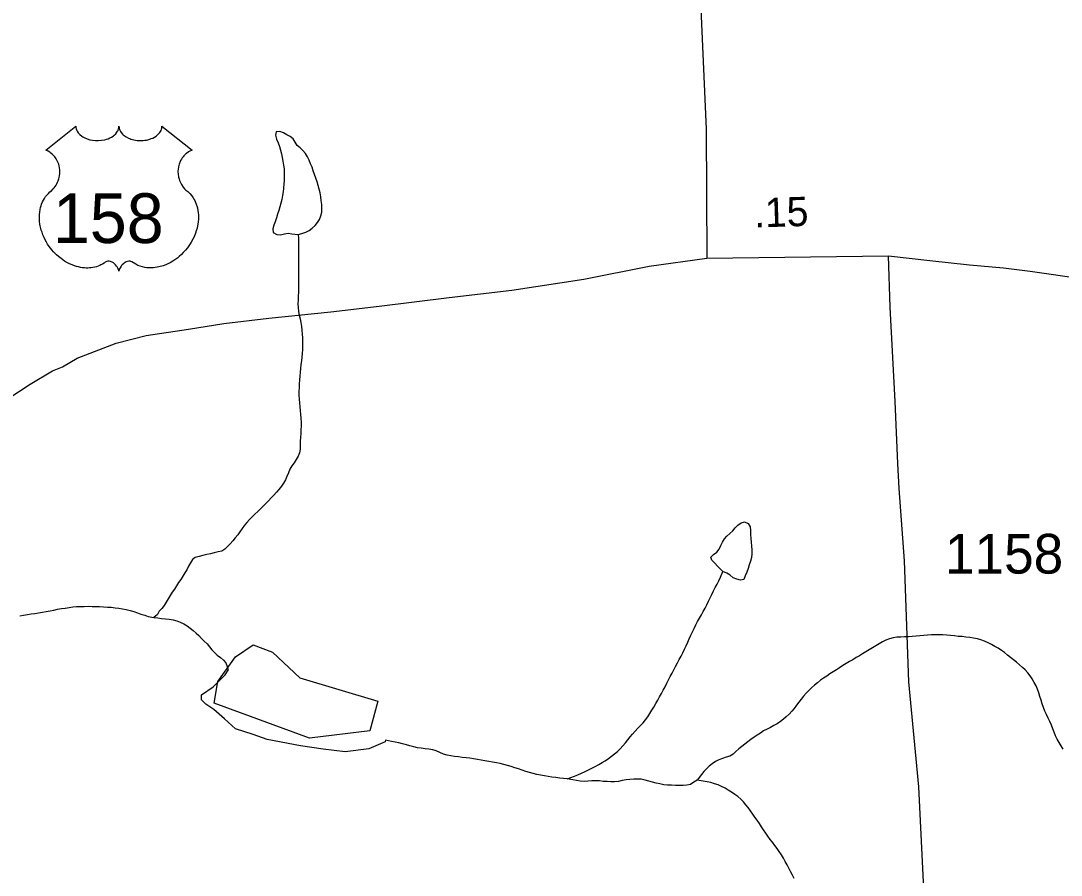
# Model space of a CAD drawing. Extents: x 1950930 to 2061844, y 904556 to 1017002.
# Drawn here: x 1982478 to 1986925, y 957687 to 961340 of the extents above; entities that cross this region are included whole.
import ezdxf

# ---------------------------------------------------------------- set-up
doc = ezdxf.new("R2010")
doc.units = 0
for name, color, linetype in [('Exist Hydrographic Misc Water Feature', 7, 'Continuous'), ('Exist Road Primary US Attributed', 7, 'Continuous'), ('Exist Road Primary US Mileage Hundredths English Label', 7, 'Continuous'), ('Exist Road Primary US Shield CELL', 7, 'Continuous'), ('Exist Road Primary US Shield Number Label', 7, 'Continuous'), ('Exist Road Secondary Type 51 Attributed', 7, 'Continuous'), ('Exist Road Secondary Type 51 Number Label', 7, 'Continuous')]:
    doc.layers.add(name, color=color, linetype=linetype)

msp = doc.modelspace()

# ---------------------------------------------------------------- linework, layer by layer
at = {"layer": 'Exist Hydrographic Misc Water Feature'}
for points in [[(1983664, 960425.5), (1983679.8, 960430.9), (1983695.8, 960436.4), (1983710.1, 960443.5), (1983723.3, 960453.1), (1983735.6, 960464.3), (1983746.6, 960477.2), (1983755.3, 960490.1), (1983761, 960505.6), (1983764.3, 960521.9), (1983765.1, 960538.4), (1983764.3, 960554.8), (1983762.2, 960571.2), (1983759.8, 960587.7), (1983756.9, 960604.2), (1983753.2, 960619.8), (1983748.9, 960635.5), (1983744, 960651.2), (1983738.7, 960666.9), (1983733.3, 960682.5), (1983728.2, 960698.3), (1983722.7, 960714), (1983716.7, 960728.9), (1983710.4, 960743.9), (1983703.4, 960758.7), (1983694.2, 960771.9), (1983683.3, 960784.6), (1983671.6, 960796.2), (1983659.1, 960807.2), (1983650.5, 960821.3), (1983642.3, 960835.4), (1983629.8, 960845.6), (1983614.8, 960852.4), (1983600.2, 960860.9), (1983585.3, 960867), (1983568.7, 960865.7), (1983566.6, 960850.1), (1983570.9, 960833.7), (1983577.7, 960818.7), (1983583.6, 960803), (1983588.6, 960787.3), (1983592.2, 960771.6), (1983595.5, 960755.1), (1983598.6, 960739.5), (1983601.1, 960723), (1983603.1, 960706.6), (1983603.7, 960690.1), (1983603.7, 960673.8), (1983603.5, 960657.3), (1983602.5, 960641), (1983601.1, 960624.6), (1983599, 960608.2), (1983596.5, 960592.6), (1983593.1, 960576.3), (1983589.2, 960560), (1983584.9, 960544.5), (1983580.1, 960529.1), (1983575.8, 960512.8), (1983570.9, 960497.3), (1983565.2, 960480.9), (1983559.6, 960465.5), (1983555.5, 960450), (1983556.8, 960435.1), (1983571.9, 960426.6), (1983588.3, 960424.7), (1983604.5, 960428.4), (1983620.7, 960431.4), (1983636.7, 960429.4), (1983664, 960425.5)], [(1983664, 960425.5), (1983664.2, 960409.2), (1983664.4, 960392.7), (1983664.4, 960376.4), (1983664.6, 960359.9), (1983664.8, 960343.5), (1983664.8, 960327.1), (1983665.2, 960310.7), (1983665.4, 960294.3), (1983665.4, 960277.9), (1983665.2, 960261.4), (1983665.2, 960245.1), (1983665, 960228.6), (1983664.6, 960212.3), (1983664.6, 960195.8), (1983664.4, 960179.4), (1983663.6, 960163), (1983662.8, 960146.6), (1983662.2, 960130.2), (1983663.2, 960113.8), (1983665.4, 960097.3), (1983668.1, 960081.7), (1983671.6, 960065.2), (1983674.7, 960049.5), (1983677.5, 960033.1), (1983679.6, 960016.6), (1983681.2, 960000.2), (1983682.3, 959983.8), (1983682.5, 959967.3), (1983682.3, 959951), (1983681.9, 959934.5), (1983680.8, 959918.1), (1983679.4, 959901.8), (1983677.3, 959886.2), (1983675.1, 959869.8), (1983673, 959853.5), (1983671.6, 959837.1), (1983670.2, 959820.7), (1983669.1, 959804.3), (1983667.9, 959788), (1983667.1, 959771.6), (1983666.7, 959755.2), (1983666.7, 959738.8), (1983667.1, 959722.4), (1983668.5, 959705.9), (1983670, 959689.5), (1983671.8, 959673.1), (1983673.6, 959656.6), (1983674.9, 959641), (1983675.9, 959624.5), (1983675.9, 959608.2), (1983675.5, 959591.7), (1983674.7, 959575.4), (1983673.6, 959559), (1983672.6, 959542.6), (1983672.6, 959525.3), (1983672.6, 959508.9), (1983669.8, 959492.6), (1983663.4, 959477.9), (1983655, 959464.1), (1983646, 959450.4), (1983636.5, 959436.6), (1983628.1, 959422.8), (1983621.4, 959407.4), (1983615.6, 959391.9), (1983609.1, 959377.3), (1983601.1, 959362.7), (1983591.6, 959349.8), (1983581.4, 959336), (1983570.9, 959324), (1983559.8, 959311.9), (1983548.4, 959299.8), (1983536.9, 959287.7), (1983525.4, 959276.4), (1983513.7, 959265.2), (1983502.2, 959253.1), (1983490.5, 959242), (1983478.4, 959230.7), (1983466.5, 959219.5), (1983455.1, 959207.4), (1983444, 959195.3), (1983433.7, 959183.2), (1983424.1, 959169.5), (1983414.7, 959155.7), (1983405, 959142.7), (1983394.4, 959129.9), (1983384.1, 959117), (1983373.2, 959104.1), (1983362, 959092), (1983350.3, 959081.6), (1983336.7, 959072.8), (1983320.8, 959069), (1983304.1, 959065.3), (1983288.4, 959061.5), (1983272.4, 959057.7), (1983256.2, 959053.9), (1983240.2, 959050.2), (1983223.8, 959045.6), (1983211.1, 959036.8), (1983202.6, 959023.1)], [(1985478.7, 958985.8), (1985466.8, 958997.5), (1985455.1, 959008.5), (1985444.1, 959021), (1985431.6, 959034.4), (1985427, 959046.7), (1985437.9, 959058), (1985452.5, 959068.4), (1985463.1, 959080.5), (1985470.5, 959096), (1985477.1, 959110.5), (1985485.3, 959125.2), (1985495.9, 959137.2), (1985508.3, 959148.4), (1985520.6, 959159.7), (1985531, 959171.8), (1985543.1, 959183), (1985557.1, 959194.2), (1985571.4, 959198.1), (1985587.4, 959190.4), (1985595.2, 959177.1), (1985596.6, 959160.5), (1985597, 959143.3), (1985598.5, 959126.9), (1985599.9, 959110.5), (1985601.3, 959094), (1985602.2, 959077.6), (1985602.2, 959061.2), (1985600.5, 959045.6), (1985596.6, 959029.3), (1985591.5, 959013.8), (1985586.2, 958998.3), (1985580.6, 958982.9), (1985574.5, 958967.4), (1985568.1, 958951.2), (1985554.6, 958948.9), (1985538.2, 958952.6), (1985522.4, 958958.7), (1985509.9, 958969.5), (1985495.7, 958978), (1985478.7, 958985.8)], [(1983202.6, 959023.1), (1983195.3, 959007.6), (1983187.3, 958993), (1983178.7, 958979.3), (1983170, 958965.5), (1983161.4, 958951.7), (1983152.4, 958938), (1983143.6, 958924.2), (1983134.4, 958910.5), (1983125.1, 958896.6), (1983116.7, 958882.9), (1983108.3, 958868.3), (1983099.9, 958854.5), (1983091.3, 958840.8), (1983080.6, 958827.8), (1983069.8, 958815.7), (1983062.4, 958801.1), (1983047, 958789.2)], [(1984813.5, 958098.7), (1984828.9, 958104.9), (1984844.3, 958111.2), (1984859.3, 958116.6), (1984874.4, 958122.9), (1984889.4, 958130), (1984904, 958137), (1984918.7, 958144.9), (1984933.5, 958152), (1984948, 958159.9), (1984962.2, 958168.6), (1984975.9, 958176.6), (1984989.5, 958186.1), (1985002.8, 958195.7), (1985015.7, 958206), (1985028.4, 958216.5), (1985040.3, 958227.8), (1985051.4, 958239.9), (1985061.9, 958252.8), (1985071.9, 958265.6), (1985082.4, 958278.6), (1985092.6, 958290.6), (1985103.7, 958303.5), (1985114.6, 958315.6), (1985126.2, 958326.9), (1985137.3, 958338.9), (1985148, 958351.9), (1985158, 958364.7), (1985167, 958378.6), (1985175.7, 958392.3), (1985184.1, 958406.1), (1985192.3, 958420.7), (1985200.3, 958435.3), (1985208.3, 958449.1), (1985216.1, 958463.7), (1985223.6, 958478.3), (1985231.4, 958492.9), (1985238.8, 958507.6), (1985246.4, 958522.1), (1985254, 958536.8), (1985261.6, 958551.3), (1985269.2, 958565.2), (1985276.7, 958579.7), (1985284.7, 958594.3), (1985292.5, 958609), (1985300.1, 958623.6), (1985307.9, 958638.2), (1985315.1, 958652.8), (1985322.1, 958667.5), (1985328.6, 958682.9), (1985335.2, 958697.5), (1985341.5, 958712.9), (1985348.3, 958727.6), (1985355.5, 958742.2), (1985363.3, 958756.8), (1985370.9, 958771.5), (1985378.7, 958786), (1985386.7, 958799.9), (1985394.4, 958814.4), (1985402.4, 958829), (1985409.8, 958843.6), (1985417, 958858.3), (1985424.2, 958872.9), (1985431.4, 958887.5), (1985438.5, 958902.2), (1985446.1, 958916.7), (1985454.1, 958931.3), (1985461.9, 958946), (1985468.9, 958960.6), (1985478.7, 958985.8)], [(1982473.5, 958796.1), (1982489.7, 958799), (1982505.9, 958801.2), (1982522.1, 958804.1), (1982538.3, 958806.2), (1982554.3, 958809.2), (1982570.7, 958812.2), (1982586.9, 958814.2), (1982603.1, 958817.3), (1982619.3, 958820.2), (1982635.5, 958824), (1982651.7, 958826.8), (1982667.9, 958829), (1982684.1, 958831.9), (1982700.3, 958834.1), (1982716.7, 958835.3), (1982732.7, 958835.8), (1982749.3, 958836.4), (1982765.7, 958836.8), (1982782.3, 958836.5), (1982798.5, 958836.2), (1982814.9, 958835.8), (1982831.5, 958834.6), (1982847.9, 958833.5), (1982864.3, 958832.3), (1982880.7, 958830.4), (1982896.9, 958828.4), (1982913.1, 958826.4), (1982928.9, 958822.8), (1982944.9, 958819.1), (1982960.7, 958813.9), (1982976.1, 958808.7), (1982991.6, 958803.4), (1983007.4, 958798.2), (1983023, 958792.9), (1983047, 958789.2)], [(1983047, 958789.2), (1983063.4, 958787.1), (1983079.6, 958785.2), (1983096, 958783.2), (1983112.6, 958782), (1983128.6, 958779.3), (1983144.4, 958774.8), (1983159.6, 958768.8), (1983174.6, 958761.9), (1983188.7, 958753.4), (1983202, 958743.3), (1983214.5, 958733.2), (1983227, 958722.2), (1983238.9, 958711.4), (1983250.6, 958699.6), (1983262.3, 958687.9), (1983273.8, 958676.2), (1983284.7, 958663.6), (1983295.1, 958651.1), (1983305.8, 958638.6), (1983317.9, 958627.7), (1983331, 958617.6), (1983343.7, 958606.6), (1983354.2, 958594.9), (1983360.1, 958579.9), (1983364.8, 958563.5)], [(1986933.2, 958226.3), (1986924.1, 958240.5), (1986915.7, 958253.8), (1986907.5, 958268.7), (1986900.8, 958282.8), (1986894.8, 958298.5), (1986888.9, 958313.4), (1986882.9, 958329.1), (1986875.9, 958344), (1986868.8, 958358.9), (1986862, 958373.9), (1986855, 958388.7), (1986848.9, 958403.7), (1986843.5, 958419.4), (1986838.4, 958435.1), (1986833.9, 958450.8), (1986829.2, 958466.4), (1986823.7, 958482.1), (1986817.3, 958497), (1986809.7, 958511), (1986801.1, 958526.1), (1986791.9, 958539.4), (1986781.4, 958552), (1986770.3, 958564.5), (1986758.7, 958575.3), (1986746.6, 958587.1), (1986734.3, 958598), (1986721.5, 958608.1), (1986708.6, 958618.2), (1986695.5, 958628.3), (1986682.4, 958638.5), (1986669, 958647.8), (1986655.3, 958657.1), (1986641.4, 958665.5), (1986626.8, 958673.2), (1986612, 958680.1), (1986597.1, 958687), (1986581.9, 958693), (1986566.3, 958698.3), (1986550.3, 958701.1), (1986533.7, 958703.1), (1986517.3, 958705), (1986500.9, 958707.1), (1986484.5, 958708.2), (1986468.3, 958710.1), (1986451.9, 958712.2), (1986435.7, 958713.3), (1986419.3, 958714.5), (1986402.9, 958714.8), (1986386.5, 958715.2), (1986370.3, 958714.7), (1986353.7, 958713.3), (1986337.3, 958712), (1986321.1, 958710.8), (1986304.7, 958709.4), (1986288.3, 958707.4), (1986272.1, 958706), (1986255.3, 958705.5), (1986238.6, 958705.1), (1986222, 958704.6), (1986206, 958702.5), (1986190.7, 958697.8), (1986175.5, 958691.6), (1986160.9, 958684.5), (1986146.8, 958675.8), (1986132.6, 958667.9), (1986118.5, 958659.2), (1986104.3, 958650.4), (1986090.2, 958641.8), (1986076, 958633.8), (1986061.9, 958625.1), (1986047.9, 958617.2), (1986033.8, 958608.4), (1986019.7, 958600.4), (1986005.5, 958591.7), (1985991.6, 958583), (1985977.4, 958574.3), (1985963.7, 958565.5), (1985949.7, 958556.9), (1985936.2, 958548.1), (1985922.5, 958538.5), (1985908.9, 958529.8), (1985895.8, 958520.2), (1985882.7, 958509.8), (1985870.2, 958499.4), (1985858.1, 958488.2), (1985846.2, 958476.9), (1985834.7, 958464.8), (1985823.8, 958452.8), (1985813.4, 958439.8), (1985803.7, 958426.9), (1985793.9, 958414.1), (1985783.6, 958400.3)], [(1983712.5, 958273.4), (1983304.4, 958423), (1983320.4, 958514.5), (1983395.5, 958621.3), (1983471.6, 958672.3), (1983554.4, 958641), (1983670.5, 958530.3), (1984004.5, 958431.4), (1983970.4, 958304.2), (1983712.5, 958273.4)], [(1984036, 958264.9), (1984035.2, 958257.6), (1983965.6, 958226.9), (1983863.9, 958214.3), (1983769.8, 958225.3), (1983673.6, 958240.4), (1983531.5, 958267.1), (1983471.3, 958288.2), (1983395.2, 958313.5), (1983348.8, 958355.4), (1983302.5, 958395), (1983268.3, 958418.7), (1983250.2, 958436.2), (1983249.8, 958458.4), (1983299.6, 958492.7), (1983327.3, 958519.1), (1983351.1, 958543.3), (1983364.8, 958563.5)], [(1985783.6, 958400.3), (1985773, 958388.1), (1985761.7, 958376.1), (1985749.8, 958364.8), (1985737.3, 958354.5), (1985724.4, 958344), (1985710.8, 958334.5), (1985696.9, 958326.6), (1985682.1, 958318.6), (1985667.6, 958311.5), (1985653, 958303.7), (1985639.1, 958294.9), (1985625.5, 958286.2), (1985611.8, 958276.7), (1985598.7, 958267), (1985585.6, 958257.5), (1985572.4, 958247), (1985559.3, 958237.5), (1985546.2, 958227.1), (1985534.3, 958215.9), (1985522.4, 958204.6), (1985508.3, 958196.7), (1985492.7, 958191.4), (1985477.1, 958185.8), (1985461.5, 958180.4), (1985447.1, 958172.6), (1985433.6, 958163.8), (1985420.7, 958153.3), (1985408.2, 958142.2), (1985396.7, 958131), (1985387.5, 958117.2), (1985369, 958092.9)], [(1984813.5, 958098.7), (1984797.1, 958100.7), (1984781.1, 958102.6), (1984764.7, 958104.6), (1984748.3, 958106.6), (1984732.1, 958108.5), (1984715.9, 958111.4), (1984699.7, 958114.2), (1984683.7, 958117.9), (1984667.9, 958122.3), (1984652.2, 958126.6), (1984636.6, 958131.1), (1984620.8, 958136.3), (1984605.2, 958141.5), (1984589.6, 958146.8), (1984573.8, 958151.3), (1984558, 958155.7), (1984542.2, 958160.1), (1984526.3, 958164.6), (1984510.5, 958167.3), (1984494.3, 958171), (1984478.1, 958173.7), (1984461.9, 958176.5), (1984445.9, 958179.3), (1984429.5, 958182.1), (1984413.3, 958184.9), (1984397.3, 958186.9), (1984380.9, 958188.9), (1984364.5, 958190.9), (1984348.1, 958192.8), (1984331.7, 958194.9), (1984315.5, 958196.8), (1984299.7, 958199.6), (1984283.9, 958204.8), (1984268.9, 958211.7), (1984253.9, 958218.5), (1984238.4, 958222.9), (1984222.2, 958225.8), (1984205.8, 958227.8), (1984189.6, 958229.7), (1984173.4, 958231.8), (1984157.4, 958236.2), (1984141.4, 958240.6), (1984125.8, 958245), (1984109.8, 958248.6), (1984093.8, 958252.3), (1984077.8, 958255.9), (1984061.8, 958259.4), (1984036, 958264.9)], [(1985369, 958092.9), (1985354.9, 958084.2), (1985340.5, 958075.5), (1985324.7, 958072.5), (1985308.5, 958071.2), (1985292.1, 958070), (1985275.5, 958070.3), (1985258.9, 958071.4), (1985242.5, 958072.5), (1985226.1, 958073.8), (1985209.9, 958077.4), (1985194.1, 958081), (1985178.3, 958085.4), (1985162.3, 958089.8), (1985146.3, 958093.5), (1985130.1, 958097), (1985114.1, 958098.2), (1985097.5, 958097.8), (1985081.1, 958095.6), (1985064.7, 958094.3), (1985048.7, 958091.4), (1985032.5, 958088.4), (1985016.1, 958086.3), (1984999.9, 958085.8), (1984983.5, 958087), (1984967.3, 958088.1), (1984950.9, 958090.1), (1984934.5, 958091.2), (1984917.9, 958090.8), (1984901.5, 958088.6), (1984885.3, 958088.2), (1984868.9, 958089.4), (1984852.9, 958092.1), (1984836.7, 958094.9), (1984813.5, 958098.7)], [(1985783.6, 957673.3), (1985776, 957687.5), (1985768.3, 957702.3), (1985760.7, 957716.5), (1985752.9, 957731.3), (1985745.3, 957745.5), (1985737.3, 957759.6), (1985728.7, 957773.8), (1985719.2, 957787.8), (1985710, 957801.2), (1985700.4, 957814.5), (1985691, 957827.8), (1985680.9, 957840.4), (1985671.3, 957853.6), (1985661.8, 957867), (1985652.8, 957881.1), (1985643.6, 957894.5), (1985634.6, 957908.6), (1985625.1, 957921.8), (1985615.9, 957935.3), (1985606.3, 957948.6), (1985597, 957962.7), (1985587.4, 957976), (1985577.4, 957988.5), (1985566.9, 958001.1), (1985555.8, 958012.8), (1985542.9, 958022.9), (1985529.2, 958032.1), (1985515.4, 958041.5), (1985501.7, 958050.8), (1985487.9, 958059.3), (1985473.4, 958067), (1985458, 958073.1), (1985442.6, 958078.3), (1985426.6, 958083.6), (1985410.9, 958086.3), (1985394.7, 958089.1), (1985369, 958092.9)]]:
    msp.add_lwpolyline(points, dxfattribs=at)
at = {"layer": 'Exist Road Primary US Attributed'}
msp.add_line((1985409.9, 960325.1), (1986186.7, 960334.4), dxfattribs=at)
for points in [[(1978100.4, 957022.8), (1978444.5, 957098.7), (1978772.5, 957228.5), (1979116.5, 957418.5), (1981524.5, 959098.7), (1982067.5, 959482.7), (1982325.8, 959660.2), (1982518.1, 959785.9), (1982614.1, 959843.7), (1982655.6, 959860.6), (1982718.5, 959898), (1982885.6, 959961), (1983014.4, 959995), (1983195.4, 960020.8), (1983345.5, 960045.9), (1983538, 960068.7), (1983803.4, 960095), (1984009.4, 960120.4), (1984308.8, 960157.5), (1984577.3, 960188.4), (1984884.4, 960234.7), (1985163.6, 960291.1), (1985409.9, 960325.1)], [(1986186.7, 960334.4), (1986363, 960315.5), (1986532.8, 960296.2), (1986677.5, 960283.5), (1986791.7, 960269.6), (1987019.7, 960236)]]:
    msp.add_lwpolyline(points, dxfattribs=at)
at = {"layer": 'Exist Road Primary US Shield CELL'}
msp.add_lwpolyline([(1982713.4, 960889), (1982713.7, 960883.7), (1982715, 960877.4), (1982716, 960874.1), (1982718.9, 960867.9), (1982723.8, 960860.5), (1982730.6, 960853.3), (1982738.3, 960847), (1982743.4, 960843.6), (1982752.2, 960838.9), (1982762.2, 960834.7), (1982773.2, 960831.5), (1982784.6, 960829.3), (1982796.9, 960827.9), (1982809.2, 960827.7), (1982822.4, 960828.7), (1982837, 960831.5), (1982843.7, 960833.2), (1982851.2, 960835.8), (1982858.2, 960838.7), (1982865.9, 960842.8), (1982872.1, 960846.7), (1982876.9, 960850.2), (1982883.7, 960856.8), (1982889.1, 960863.5), (1982891.4, 960867.3), (1982893.4, 960871), (1982896.1, 960878.7), (1982896.9, 960882.2), (1982897.4, 960889.3), (1982897.8, 960883.3), (1982898.4, 960879.6), (1982899.4, 960875.9), (1982901, 960872.1), (1982903.7, 960866.6), (1982906.7, 960862), (1982912.5, 960855.3), (1982916, 960851.9), (1982919.3, 960849.3), (1982928, 960843.3), (1982938.2, 960838.1), (1982943.3, 960835.9), (1982948.4, 960834.1), (1982955, 960832.1), (1982961.7, 960830.5), (1982968.4, 960829.3), (1982975.2, 960828.4), (1982982.2, 960827.8), (1982987.9, 960827.7), (1982994.9, 960827.8), (1983001.4, 960828.1), (1983008, 960828.9), (1983015.3, 960830.1), (1983021.1, 960831.4), (1983028.9, 960833.4), (1983035.8, 960836), (1983042, 960838.6), (1983050, 960842.8), (1983056.4, 960846.8), (1983061.1, 960850.6), (1983066.8, 960855.8), (1983072.1, 960861.9), (1983075.2, 960866.4), (1983077.4, 960871.1), (1983079.4, 960875.9), (1983080.7, 960881.1), (1983081.3, 960885.6), (1983081.4, 960889.4), (1983210, 960787), (1983207, 960785.8), (1983200, 960782.4), (1983194.5, 960779.1), (1983185.6, 960772.9), (1983181.8, 960769.5), (1983178, 960765.9), (1983174.5, 960762.1), (1983171.4, 960758.5), (1983167.7, 960753.4), (1983164.4, 960748.2), (1983161.1, 960742.5), (1983158.7, 960737.6), (1983154.8, 960727.2), (1983152.9, 960720.7), (1983151.7, 960715.1), (1983150.1, 960703.7), (1983149.8, 960698.2), (1983149.8, 960692.8), (1983150.1, 960687.1), (1983150.6, 960681.6), (1983151.6, 960675.9), (1983152.5, 960670.9), (1983154.1, 960664.8), (1983156.4, 960657.6), (1983159.2, 960650.7), (1983165.1, 960639.5), (1983172.6, 960628.1), (1983178, 960621.7), (1983183.3, 960616.3), (1983191.3, 960609.6), (1983195.6, 960605.8), (1983200.5, 960600.9), (1983208.5, 960591.5), (1983211.8, 960587.1), (1983215.1, 960582.2), (1983218.1, 960577.1), (1983221.2, 960571.6), (1983223.6, 960566.8), (1983228.1, 960555.8), (1983231.4, 960545.1), (1983233, 960539.5), (1983235.3, 960526.8), (1983236.3, 960520.6), (1983237.2, 960508.3), (1983237.3, 960493.4), (1983236.1, 960479.3), (1983233.5, 960462.8), (1983231.3, 960452.9), (1983227.9, 960441.4), (1983224.6, 960431.5), (1983218.8, 960416.8), (1983213.6, 960406.2), (1983206.8, 960393.7), (1983202.2, 960386.2), (1983196.8, 960378.1), (1983190, 960368.9), (1983182.1, 960359), (1983172.6, 960348.6), (1983164.9, 960340.9), (1983154.9, 960331.9), (1983148.8, 960326.9), (1983140.2, 960320.4), (1983128.3, 960312.5), (1983116.6, 960305.7), (1983106.7, 960300.6), (1983097.9, 960296.8), (1983086.5, 960292.5), (1983067.5, 960287.3), (1983060.6, 960285.8), (1983052.4, 960284.6), (1983044.7, 960283.8), (1983037.3, 960283.4), (1983027.3, 960283.4), (1983017.3, 960284.1), (1983007.9, 960285.5), (1982998.1, 960287.6), (1982987.8, 960290.6), (1982978.5, 960294.2), (1982969.1, 960298.9), (1982953.2, 960308.9), (1982948.6, 960311.3), (1982946, 960312), (1982939.9, 960312.3), (1982934.1, 960311.1), (1982928.2, 960308.8), (1982924.6, 960306.9), (1982919.9, 960303.7), (1982916.2, 960300.9), (1982911.8, 960296.7), (1982908.8, 960293.2), (1982906.5, 960290.4), (1982902, 960283.4), (1982900.4, 960280), (1982898.7, 960275.7), (1982897.2, 960269.3), (1982895.2, 960277.4), (1982892.9, 960282.7), (1982890.1, 960287.3), (1982887.3, 960291.3), (1982882.8, 960296.4), (1982878.8, 960300.3), (1982873.9, 960304.3), (1982868.8, 960307.4), (1982864.6, 960309.5), (1982860.8, 960311), (1982856.2, 960312.1), (1982852.4, 960312.4), (1982849.3, 960312.3), (1982845, 960311.4), (1982839.2, 960307.2), (1982833.7, 960303.4), (1982827.7, 960299.6), (1982820.5, 960295.8), (1982815.3, 960293.4), (1982809.1, 960291), (1982801.8, 960288.5), (1982793.9, 960286.5), (1982785.7, 960284.9), (1982778.6, 960283.8), (1982770.9, 960283.1), (1982764, 960282.8), (1982756.8, 960282.9), (1982750, 960283.5), (1982742.2, 960284.1), (1982732.5, 960285.6), (1982724.5, 960287.4), (1982715.9, 960289.7), (1982707.2, 960292.4), (1982697.9, 960296), (1982686.2, 960301.1), (1982678.1, 960305.3), (1982665.2, 960312.6), (1982650.2, 960323), (1982638.8, 960332.2), (1982630.5, 960339.8), (1982618.3, 960352.2), (1982611.1, 960360.4), (1982599.8, 960374.9), (1982592.6, 960385.5), (1982587.9, 960393.3), (1982581.1, 960405.7), (1982577.3, 960413.5), (1982572.5, 960424.9), (1982568.7, 960435.4), (1982565.5, 960445.2), (1982563.8, 960451.5), (1982561.3, 960462.6), (1982559.8, 960470.4), (1982558.4, 960481.1), (1982557.6, 960492.4), (1982557.4, 960502.8), (1982557.7, 960511.5), (1982558.7, 960521.6), (1982560.4, 960532.3), (1982562.5, 960541.5), (1982564.3, 960548.1), (1982567.1, 960556.2), (1982570.7, 960565.1), (1982574.9, 960573.6), (1982579, 960580.6), (1982584.1, 960588.2), (1982589.1, 960594.7), (1982595.7, 960601.8), (1982602.5, 960608.4), (1982608.8, 960613.5), (1982616.2, 960620.8), (1982620.1, 960625.2), (1982624.7, 960631.3), (1982628.5, 960637), (1982631.4, 960642.1), (1982635.3, 960649.6), (1982637.7, 960655.3), (1982640.7, 960663.9), (1982642.1, 960670), (1982643.7, 960677.8), (1982644.6, 960685.2), (1982645, 960694.4), (1982644.8, 960702), (1982643.8, 960710.9), (1982642.1, 960719.4), (1982640.1, 960726.8), (1982636.9, 960735.3), (1982634, 960741.6), (1982629.1, 960750), (1982623.6, 960757.8), (1982617.9, 960764.2), (1982612.2, 960769.9), (1982606.8, 960774.2), (1982601.6, 960777.9), (1982595, 960781.9), (1982588.7, 960785), (1982584.8, 960786.6)], close=True, dxfattribs=at)
at = {"layer": 'Exist Road Secondary Type 51 Attributed'}
for points in [[(1984845.9, 964336.5), (1984869.3, 964024.7), (1984892.5, 963696.7), (1984929.8, 963274.8), (1984956.9, 962886.7), (1984966.6, 962762.8), (1984992.2, 962588.9), (1985027.9, 962470.9), (1985087.8, 962328.8), (1985167.5, 962168.7), (1985267, 961986.6), (1985336.7, 961848.5), (1985368.7, 961758.4), (1985366.5, 961738.4), (1985376.3, 961632.4), (1985383.9, 961390.5), (1985406.8, 960876.7), (1985409.9, 960325.1)], [(1986341.4, 957542.1), (1986316, 958065), (1986274, 958513.7), (1986255.1, 959031.6), (1986231.7, 959339.6), (1986225.9, 959447.6), (1986214.6, 959711.5), (1986193.3, 960115.5), (1986186.7, 960334.4)]]:
    msp.add_lwpolyline(points, dxfattribs=at)

# ---------------------------------------------------------------- texts
at = {"layer": 'Exist Road Primary US Mileage Hundredths English Label'}
msp.add_text('.15', height=125, rotation=1.8591, dxfattribs=at).set_placement((1985613.8, 960455.7))
at = {"layer": 'Exist Road Primary US Shield Number Label'}
msp.add_text('158', height=212.5, dxfattribs=at).set_placement((1982614.6, 960389.7))
at = {"layer": 'Exist Road Secondary Type 51 Number Label'}
msp.add_text('1158', height=170, dxfattribs=at).set_placement((1986427.7, 958976.4))

doc.saveas('drawing.dxf')
